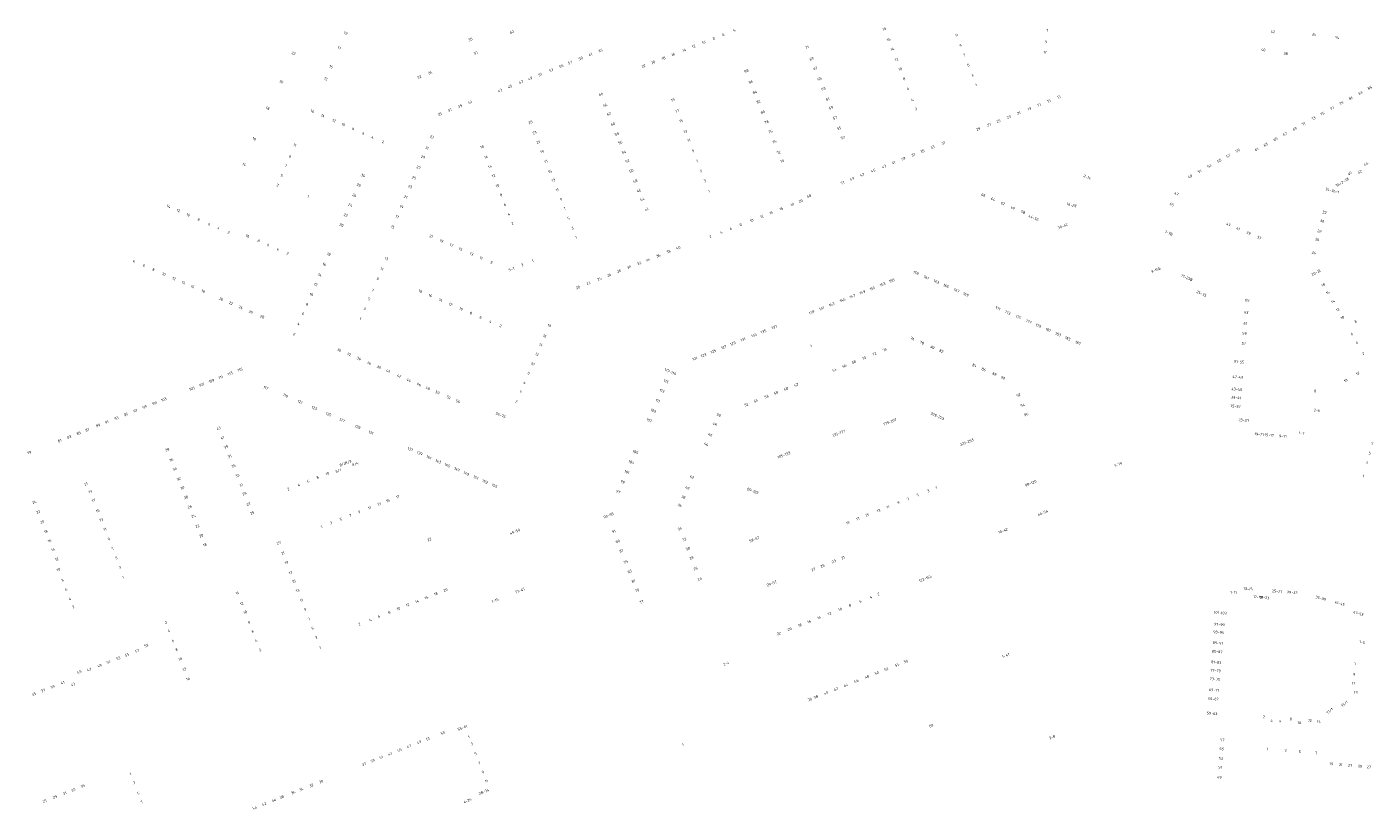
# Model space of a CAD drawing. Extents: x 150256 to 156914, y 461459 to 469481.
# Tile 365 of 656: x 154685 to 155362, y 464939 to 465332. Entities that reach past the tile are written whole.
import ezdxf
from ezdxf.enums import TextEntityAlignment as Align

# ---------------------------------------------------------------- set-up
doc = ezdxf.new("R2010")
doc.units = 0
doc.header["$LTSCALE"] = 0.75
doc.layers.add('B-RO-OG-BEBOUWING-T18', color=1, linetype='CONTINUOUS', lineweight=18)
doc.styles.add('NLCS-ISO-M200-T18', font='NLCS-ISO.ttf', dxfattribs={"height": 360})

msp = doc.modelspace()

# ---------------------------------------------------------------- texts
at = {"layer": 'B-RO-OG-BEBOUWING-T18', "style": 'NLCS-ISO-M200-T18'}
for s, rotation, p in [('19', 336.5, (154845.426, 465328.866)), ('35', 21.6, (154908.077, 465325.721)), ('62', 21.6, (154928.945, 465329.408)), ('8', 21.6, (155030.44, 465326.243)), ('6', 21.6, (155035.209, 465328.128)), ('4', 21.6, (155040.806, 465330.341)), ('18', 21.6, (155116.193, 465330.913)), ('16', 21.6, (155118.28, 465325.634)), ('11', 21.6, (155152.41, 465327.834)), ('7', 354.5, (155197.968, 465330.246)), ('42', 354.5, (155311.423, 465329.602)), ('36', 354.4, (155332.052, 465328.261)), ('34', 354.4, (155343.569, 465326.621)), ('22', 336.6, (154819.286, 465318.781)), ('17', 336.5, (154842.209, 465321.445)), ('37', 21.6, (154910.832, 465318.76)), ('61', 21.6, (154968.469, 465318.121)), ('63', 21.6, (154973.569, 465320.141)), ('16', 21.6, (155010.043, 465318.178)), ('14', 21.6, (155015.579, 465320.367)), ('12', 21.6, (155020.339, 465322.249)), ('10', 21.6, (155025.36, 465324.234)), ('71', 21.6, (155077.352, 465321.704)), ('14', 21.6, (155120.189, 465320.804)), ('9', 21.6, (155154.494, 465322.562)), ('11', 354.5, (155196.908, 465319.233)), ('9', 354.5, (155197.412, 465324.47)), ('40', 354.6, (155306.598, 465320.496)), ('38', 354.4, (155317.887, 465318.641)), ('15', 336.5, (154838.117, 465312)), ('55', 21.6, (154953.826, 465312.321)), ('57', 21.6, (154958.176, 465314.044)), ('59', 21.6, (154963.586, 465316.187)), ('22', 21.6, (154995.2, 465312.309)), ('20', 21.6, (154999.969, 465314.194)), ('18', 21.6, (155005.213, 465316.268)), ('69', 21.6, (155079.612, 465315.985)), ('67', 21.5, (155081.519, 465311.159)), ('12', 21.6, (155122.223, 465315.658)), ('7', 21.5, (155156.353, 465317.858)), ('5', 21.6, (155158.334, 465312.845)), ('20', 336.7, (154813.102, 465304.478)), ('13', 336.5, (154835.488, 465305.941)), ('32', 21.5, (154882.396, 465306.804)), ('34', 21.5, (154887.966, 465309.003)), ('47', 21.6, (154933.561, 465304.294)), ('49', 21.6, (154938.179, 465306.123)), ('51', 21.6, (154943.168, 465308.099)), ('53', 21.6, (154948.684, 465310.283)), ('88', 21.6, (155046.825, 465309.932)), ('86', 21.6, (155048.998, 465304.435)), ('65', 21.6, (155083.586, 465305.931)), ('10', 21.6, (155124.159, 465310.763)), ('8', 21.6, (155126.091, 465305.877)), ('3', 21.5, (155160.436, 465307.526)), ('43', 21.6, (154922.92, 465300.079)), ('45', 21.6, (154927.939, 465302.066)), ('66', 21.5, (154973.808, 465298.144)), ('84', 21.6, (155051.08, 465299.17)), ('63', 21.6, (155085.528, 465301.018)), ('6', 21.6, (155128.05, 465300.92)), ('1', 21.5, (155162.285, 465302.847)), ('83', 28.9, (155355.361, 465298.8)), ('85', 28.1, (155360.113, 465301.402)), ('18', 336.5, (154806.211, 465291.212)), ('39', 21.6, (154902.901, 465292.16)), ('41', 21.6, (154907.969, 465294.165)), ('64', 21.5, (154975.955, 465292.704)), ('19', 21.6, (155009.888, 465295.28)), ('82', 21.6, (155052.936, 465294.475)), ('61', 21.6, (155087.617, 465295.733)), ('59', 21.6, (155089.341, 465291.369)), ('4', 21.6, (155130.239, 465295.384)), ('19', 21.7, (155189.055, 465290.849)), ('17', 21.7, (155193.949, 465292.793)), ('15', 21.7, (155198.902, 465294.76)), ('13', 21.7, (155203.889, 465296.741)), ('77', 28.8, (155341.169, 465291.041)), ('79', 28.8, (155345.854, 465293.621)), ('81', 28.9, (155350.553, 465296.139)), ('16', 336.5, (154828.719, 465289.654)), ('14', 336.5, (154833.983, 465287.369)), ('12', 336.5, (154839.556, 465284.949)), ('35', 21.6, (154892.696, 465288.122)), ('37', 21.6, (154897.749, 465290.122)), ('25', 21.6, (154938.334, 465284.045)), ('62', 21.5, (154977.686, 465288.315)), ('17', 21.6, (155012.098, 465289.691)), ('15', 21.6, (155014.029, 465284.809)), ('80', 21.6, (155055.063, 465289.096)), ('78', 21.6, (155056.997, 465284.204)), ('57', 21.5, (155091.334, 465286.327)), ('2', 21.6, (155132.039, 465290.83)), ('25', 21.7, (155173.498, 465284.669)), ('23', 21.7, (155178.692, 465286.732)), ('21', 21.7, (155183.644, 465288.699)), ('73', 28.4, (155331.862, 465286.023)), ('75', 28.4, (155336.266, 465288.408)), ('10', 336.5, (154844.26, 465282.906)), ('8', 336.5, (154849.157, 465280.779)), ('6', 336.5, (154854.38, 465278.512)), ('23', 21.6, (154940.396, 465278.837)), ('60', 21.5, (154979.717, 465283.168)), ('58', 21.5, (154981.692, 465278.164)), ('13', 21.6, (155016.147, 465279.454)), ('76', 21.6, (155058.89, 465279.415)), ('55', 21.6, (155093.401, 465281.098)), ('29', 21.7, (155163.304, 465280.619)), ('27', 21.7, (155168.692, 465282.76)), ('67', 28.6, (155317.534, 465278.185)), ('69', 28.6, (155322.364, 465280.811)), ('71', 28.6, (155326.834, 465283.252)), ('16', 336.5, (154799.544, 465275.788)), ('11', 336.7, (154819.888, 465272.57)), ('4', 336.5, (154858.941, 465276.531)), ('2', 336.5, (154864.23, 465274.234)), ('31', 336.6, (154886.273, 465271.21)), ('33', 336.6, (154888.67, 465276.757)), ('18', 21.6, (154914.008, 465271.66)), ('21', 21.6, (154942.288, 465274.061)), ('56', 21.5, (154983.376, 465273.896)), ('11', 21.6, (155017.913, 465274.99)), ('74', 21.6, (155060.907, 465274.315)), ('53', 21.6, (155095.266, 465276.379)), ('33', 21.5, (155140.42, 465271.568)), ('31', 21.5, (155145.812, 465273.697)), ('63', 28.6, (155307.744, 465272.851)), ('65', 28.6, (155312.766, 465275.59)), ('9', 336.7, (154817.397, 465266.8)), ('29', 336.6, (154884.305, 465266.655)), ('16', 21.6, (154916.018, 465266.576)), ('19', 21.6, (154944.164, 465269.324)), ('17', 21.6, (154946.129, 465264.36)), ('54', 21.5, (154985.288, 465269.051)), ('52', 21.5, (154987.065, 465264.546)), ('9', 21.6, (155020.011, 465269.686)), ('7', 21.6, (155022.035, 465264.567)), ('72', 21.6, (155063.061, 465268.865)), ('70', 21.6, (155064.795, 465264.479)), ('41', 21.5, (155120.747, 465263.799)), ('39', 21.5, (155125.692, 465265.752)), ('37', 21.5, (155130.77, 465267.757)), ('35', 21.5, (155135.257, 465269.529)), ('55', 28.6, (155284.421, 465264.793)), ('57', 28.6, (155288.968, 465267.271)), ('59', 28.6, (155293.726, 465269.863)), ('61', 28.6, (155303.221, 465270.381)), ('14', 336.2, (154794.438, 465262.88)), ('5', 336.7, (154813.308, 465257.324)), ('7', 336.7, (154815.431, 465262.245)), ('30', 336.5, (154854.12, 465257.329)), ('27', 336.6, (154882.002, 465261.325)), ('14', 21.6, (154917.897, 465261.826)), ('12', 21.6, (154919.747, 465257.146)), ('15', 21.6, (154948.126, 465259.317)), ('50', 21.5, (154988.982, 465259.69)), ('5', 21.6, (155024.025, 465259.538)), ('47', 21.5, (155105.127, 465257.631)), ('45', 21.5, (155110.568, 465259.78)), ('43', 21.5, (155115.896, 465261.883)), ('51', 28.6, (155274.562, 465259.422)), ('53', 28.6, (155279.539, 465262.133)), ('40', 30.1, (155349.946, 465258.339)), ('42', 30.3, (155355.079, 465259.135)), ('44', 30.1, (155358.216, 465263.135)), ('3', 336.7, (154811.226, 465252.5)), ('28', 336.6, (154852.042, 465252.536)), ('23', 336.6, (154877.856, 465251.734)), ('25', 336.6, (154879.778, 465256.179)), ('10', 21.6, (154921.706, 465252.19)), ('13', 21.6, (154949.863, 465254.932)), ('48', 21.5, (154991.014, 465254.539)), ('3', 21.6, (155025.969, 465254.624)), ('51', 21.5, (155095.115, 465253.678)), ('49', 21.5, (155099.964, 465255.592)), ('2-14', 336.3, (155218.109, 465256.487)), ('49', 28.6, (155269.811, 465256.834)), ('34-36/1', 345.1, (155341.208, 465249.775)), ('36/2-38', 30.2, (155346.223, 465253.976)), ('1', 336.2, (154826.652, 465246.836)), ('26', 336.6, (154849.809, 465247.384)), ('21', 336.6, (154875.614, 465246.544)), ('8', 21.6, (154923.545, 465247.537)), ('11', 21.6, (154951.778, 465250.097)), ('9', 21.6, (154953.645, 465245.383)), ('46', 21.5, (154992.896, 465249.77)), ('44', 21.5, (154994.591, 465245.475)), ('1', 21.6, (155028.044, 465249.378)), ('20', 21.6, (155074.116, 465244.48)), ('68', 21.6, (155078.321, 465246.976)), ('66', 336.6, (155165.913, 465247.515)), ('64', 336.6, (155170.802, 465245.402)), ('47', 336.6, (155262.989, 465248.198)), ('14', 336.5, (154756.418, 465241.855)), ('12', 336.5, (154761.391, 465239.693)), ('10', 336.5, (154766.316, 465237.553)), ('22', 336.6, (154845.478, 465237.392)), ('24', 336.5, (154847.726, 465242.579)), ('19', 336.6, (154873.487, 465241.624)), ('6', 21.6, (154925.485, 465242.631)), ('4', 21.6, (154927.359, 465237.892)), ('7', 21.6, (154955.487, 465240.731)), ('42', 21.9, (154996.612, 465240.367)), ('12', 21.6, (155054.627, 465236.767)), ('14', 21.6, (155059.365, 465238.642)), ('16', 21.6, (155064.418, 465240.642)), ('18', 21.6, (155069.831, 465242.784)), ('62', 336.6, (155175.735, 465243.27)), ('60', 336.6, (155180.733, 465241.11)), ('58', 336.6, (155185.878, 465238.886)), ('16-28', 345.3, (155210.285, 465242.539)), ('45', 336.6, (155260.621, 465242.734)), ('32', 345.2, (155337.346, 465238.799)), ('8', 336.5, (154771.605, 465235.254)), ('6', 336.5, (154776.9, 465232.953)), ('4', 336.5, (154781.593, 465230.913)), ('20', 336.5, (154843.344, 465232.469)), ('15', 336.6, (154869.096, 465231.463)), ('17', 336.6, (154871.297, 465236.555)), ('2', 21.6, (154929.201, 465233.234)), ('5', 21.6, (154957.416, 465235.861)), ('3', 21.6, (154959.389, 465230.879)), ('6', 21.6, (155038.965, 465230.569)), ('8', 21.6, (155043.957, 465232.544)), ('10', 21.6, (155049.455, 465234.72)), ('44-56', 336.6, (155191.157, 465236.051)), ('30-42', 22.8, (155205.831, 465231.868)), ('43', 336.5, (155289.095, 465232.754)), ('41', 336.6, (155293.924, 465230.661)), ('30', 345.2, (155336.194, 465234.446)), ('2', 336.5, (154786.609, 465228.733)), ('10', 336.6, (154796.103, 465226.913)), ('8', 336.6, (154801.707, 465224.484)), ('21', 336.5, (154888.403, 465226.72)), ('19', 336.5, (154893.631, 465224.447)), ('1', 21.6, (154961.255, 465226.166)), ('2', 21.6, (155028.848, 465226.565)), ('4', 21.6, (155034.286, 465228.717)), ('1-7B', 336.8, (155259.147, 465228.341)), ('39', 336.5, (155299.193, 465228.377)), ('37', 336.6, (155304.47, 465226.09)), ('26', 345.2, (155333.756, 465225.183)), ('28', 345.2, (155334.841, 465229.296)), ('6', 336.6, (154806.521, 465222.398)), ('4', 336.6, (154811.413, 465220.278)), ('2', 336.6, (154816.266, 465218.176)), ('18', 336.6, (154836.987, 465217.789)), ('17', 336.5, (154898.597, 465222.288)), ('15', 336.5, (154903.158, 465220.305)), ('13', 336.5, (154908.729, 465217.882)), ('36', 21.6, (155002.546, 465217.031)), ('38', 21.6, (155007.731, 465219.082)), ('40', 21.6, (155012.578, 465220.999)), ('24', 345.2, (155331.993, 465218.468)), ('4', 336.6, (154739.061, 465214.242)), ('6', 336.6, (154744.045, 465212.082)), ('8', 336.6, (154748.79, 465210.026)), ('16', 336.6, (154834.764, 465212.661)), ('11', 336.7, (154863.665, 465210.282)), ('13', 336.7, (154865.935, 465215.546)), ('11', 336.5, (154913.495, 465215.811)), ('9', 336.5, (154918.682, 465213.556)), ('5-7', 21.7, (154928.855, 465210.262)), ('3', 21.7, (154934.152, 465212.37)), ('1', 21.7, (154939.428, 465214.469)), ('30', 21.6, (154987.806, 465211.201)), ('32', 21.6, (154992.866, 465213.203)), ('34', 21.6, (154997.32, 465214.965)), ('9-15B', 21.8, (155252.628, 465209.84)), ('10', 336.6, (154754.054, 465207.744)), ('12', 336.6, (154759.142, 465205.539)), ('14', 336.6, (154763.998, 465203.435)), ('14', 336.5, (154832.471, 465207.369)), ('9', 336.7, (154861.538, 465205.351)), ('22', 21.6, (154967.506, 465203.173)), ('24', 21.6, (154973.007, 465205.349)), ('26', 21.6, (154977.832, 465207.257)), ('28', 21.6, (154982.803, 465209.223)), ('155', 21.6, (155119.952, 465204.491)), ('159', 336.6, (155132.077, 465208.378)), ('161', 336.6, (155137.275, 465206.132)), ('163', 336.6, (155142.262, 465203.978)), ('17-23B', 336.7, (155268.2, 465205.928)), ('20-22', 29.5, (155333.16, 465208.6)), ('16', 336.5, (154768.524, 465201.473)), ('18', 336.6, (154773.864, 465199.158)), ('10', 336.6, (154828.204, 465197.525)), ('12', 336.6, (154830.385, 465202.556)), ('7', 336.7, (154859.092, 465199.681)), ('18', 336.6, (154882.971, 465199.144)), ('16', 336.6, (154887.961, 465196.984)), ('20', 21.6, (154962.184, 465201.068)), ('147', 21.5, (155100.14, 465196.664)), ('149', 21.5, (155105.137, 465198.638)), ('151', 21.5, (155110.075, 465200.589)), ('153', 21.5, (155115.268, 465202.641)), ('165', 336.6, (155147.199, 465201.845)), ('167', 336.6, (155152.454, 465199.574)), ('169', 336.6, (155157.145, 465197.547)), ('25-35', 336.4, (155275.56, 465197.943)), ('18', 30.4, (155336.734, 465202.347)), ('16', 30.4, (155339.001, 465198.476)), ('20', 336.7, (154782.93, 465195.21)), ('22', 336.7, (154787.758, 465193.13)), ('24', 336.7, (154792.717, 465190.993)), ('8', 336.6, (154826.069, 465192.598)), ('3', 336.7, (154855.065, 465190.344)), ('5', 336.7, (154857.191, 465195.274)), ('14', 336.6, (154893.244, 465194.697)), ('12', 336.6, (154898.188, 465192.557)), ('10', 336.6, (154903.427, 465190.289)), ('141', 21.5, (155084.672, 465190.553)), ('143', 21.5, (155089.668, 465192.528)), ('145', 21.5, (155095.198, 465194.712)), ('171', 336.7, (155173.307, 465190.563)), ('65', 355.2, (155298.566, 465194.662)), ('14', 30.1, (155341.59, 465194.062)), ('12', 30.1, (155343.968, 465189.953)), ('26', 336.7, (154797.8, 465188.803)), ('28', 336.7, (154803.494, 465186.35)), ('6', 336.5, (154824.031, 465187.895)), ('1', 336.7, (154852.902, 465185.329)), ('8', 336.6, (154908.389, 465188.141)), ('6', 336.6, (154913.315, 465186.009)), ('4', 336.6, (154918.179, 465183.903)), ('139', 21.5, (155079.614, 465188.555)), ('173', 336.7, (155178.215, 465188.444)), ('175', 336.7, (155183.589, 465186.124)), ('177', 336.6, (155188.787, 465183.879)), ('61', 355.2, (155297.583, 465182.991)), ('63', 355.2, (155298.054, 465188.579)), ('10', 30, (155346.313, 465185.922)), ('8', 29.9, (155353.007, 465183.964)), ('2', 336.6, (154819.552, 465177.561)), ('4', 336.6, (154821.786, 465182.715)), ('2', 336.6, (154923.264, 465181.703)), ('16', 336.6, (154945.524, 465176.649)), ('18', 336.6, (154947.793, 465181.893)), ('133', 21.7, (155050.641, 465177.048)), ('135', 21.6, (155055.413, 465178.942)), ('137', 21.7, (155060.792, 465181.076)), ('179', 336.7, (155193.583, 465181.808)), ('181', 336.7, (155198.476, 465179.695)), ('183', 336.7, (155203.471, 465177.539)), ('59', 355.2, (155297.16, 465177.984)), ('6', 30.2, (155351.076, 465177.673)), ('30', 336.6, (154842.222, 465169.606)), ('14', 336.6, (154943.629, 465172.269)), ('125', 21.7, (155030.189, 465168.932)), ('127', 21.7, (155035.522, 465171.049)), ('129', 21.6, (155040.037, 465172.84)), ('131', 21.7, (155045.12, 465174.857)), ('1', 21.5, (155079.36, 465171.66)), ('74', 21.7, (155116.464, 465169.756)), ('76', 336.5, (155130.304, 465175.348)), ('78', 336.5, (155135.061, 465173.283)), ('80', 336.5, (155140.311, 465171.003)), ('82', 336.5, (155144.785, 465169.061)), ('185', 336.7, (155208.341, 465175.435)), ('187', 336.7, (155213.491, 465173.212)), ('57', 355.2, (155296.731, 465172.887)), ('4', 30.2, (155353.588, 465173.354)), ('32', 336.6, (154847.173, 465167.464)), ('34', 336.6, (154852.133, 465165.317)), ('36', 336.6, (154857.214, 465163.119)), ('10', 336.6, (154939.46, 465162.633)), ('12', 336.6, (154941.561, 465167.49)), ('121', 21.7, (155020.913, 465165.252)), ('123', 21.7, (155025.279, 465166.984)), ('68', 21.7, (155100.774, 465163.528)), ('70', 21.7, (155105.945, 465165.58)), ('72', 21.7, (155111.174, 465167.656)), ('51-55', 355.2, (155294.441, 465163.699)), ('2', 30.1, (155356.772, 465167.845)), ('111', 21.6, (154782.661, 465155.907)), ('113', 21.6, (154787.398, 465157.779)), ('115', 21.6, (154792.373, 465159.745)), ('38', 336.6, (154862.071, 465161.017)), ('40', 336.6, (154866.722, 465159.005)), ('42', 336.6, (154872.302, 465156.59)), ('8', 336.6, (154937.45, 465157.987)), ('117-119', 336.6, (155008.571, 465158.65)), ('64', 21.7, (155091.104, 465159.69)), ('66', 21.7, (155096.064, 465161.659)), ('84', 336.6, (155161.407, 465161.855)), ('86', 336.6, (155166.1, 465159.827)), ('88', 336.6, (155171.486, 465157.499)), ('90', 336.6, (155175.826, 465155.623)), ('47-49', 355.2, (155293.795, 465155.985)), ('12', 29.6, (155354.069, 465157.844)), ('105', 21.6, (154768.132, 465150.165)), ('107', 21.6, (154773.133, 465152.141)), ('109', 21.6, (154778.054, 465154.086)), ('117', 336.2, (154805.306, 465150.621)), ('44', 336.6, (154877.171, 465154.483)), ('46', 336.6, (154882.342, 465152.246)), ('48', 336.6, (154886.713, 465150.355)), ('6', 336.6, (154935.375, 465153.193)), ('113', 336.6, (155004.438, 465149.091)), ('115', 336.6, (155006.485, 465153.825)), ('60', 21.6, (155066.807, 465150.106)), ('62', 21.6, (155071.909, 465152.126)), ('43-45', 355.2, (155293.284, 465149.888)), ('8', 355, (155332.65, 465149.02)), ('10', 30.3, (155347.97, 465154.294)), ('101', 21.6, (154749.391, 465142.881)), ('103', 21.6, (154754.046, 465144.722)), ('119', 336.6, (154815.209, 465146.696)), ('121', 336.5, (154822.499, 465143.534)), ('50', 336.6, (154891.54, 465148.266)), ('52', 336.6, (154897.245, 465145.797)), ('54', 336.6, (154901.924, 465143.773)), ('2', 336.6, (154931.303, 465143.779)), ('4', 336.6, (154933.526, 465148.918)), ('111', 336.6, (155002.291, 465144.123)), ('52', 21.6, (155046.793, 465142.184)), ('54', 21.6, (155051.658, 465144.11)), ('56', 21.6, (155057.016, 465146.231)), ('58', 21.6, (155061.719, 465148.092)), ('92', 21.5, (155183.599, 465146.931)), ('39-41', 355.2, (155292.934, 465145.702)), ('93', 21.6, (154730.29, 465135.327)), ('95', 21.6, (154734.977, 465137.18)), ('97', 21.6, (154739.814, 465139.093)), ('99', 21.6, (154744.412, 465140.911)), ('123', 336.6, (154829.699, 465140.413)), ('125', 336.5, (154836.855, 465137.306)), ('56-76', 336.6, (154923.379, 465136.917)), ('109', 336.6, (155000.109, 465139.075)), ('50', 336.7, (155032.938, 465136.94)), ('209-223', 335.9, (155142.829, 465136.368)), ('94', 21.5, (155185.604, 465141.856)), ('96', 21.6, (155187.453, 465137.176)), ('35-37', 355.2, (155292.57, 465141.365)), ('2-6', 355, (155333.59, 465139.334)), ('87', 21.6, (154715.648, 465129.536)), ('89', 21.6, (154721.039, 465131.668)), ('91', 21.6, (154725.409, 465133.396)), ('43', 21.6, (154781.568, 465130.273)), ('127', 336.6, (154843.635, 465134.368)), ('129', 336.5, (154851.483, 465130.967)), ('107', 336.6, (154998.039, 465134.287)), ('48', 336.7, (155030.966, 465132.371)), ('135-177', 21.4, (155093.195, 465127.735)), ('179-207', 21.5, (155118.986, 465133.467)), ('23-33', 355.3, (155296.748, 465134.344)), ('81', 21.6, (154701.716, 465124.026)), ('83', 21.6, (154706.45, 465125.898)), ('85', 21.6, (154711.278, 465127.808)), ('41', 21.6, (154783.464, 465125.482)), ('131', 336.5, (154858.126, 465128.087)), ('44', 336.7, (155026.61, 465122.275)), ('46', 336.7, (155028.681, 465127.074)), ('225-253', 21.7, (155157.579, 465123.262)), ('19-21', 355.2, (155304.498, 465127.248)), ('15-17', 355.2, (155309.522, 465126.828)), ('9-13', 355.2, (155316.45, 465126.249)), ('1-7', 354.9, (155325.85, 465127.848)), ('7', 345, (155361.313, 465122.43)), ('79', 21.6, (154686.423, 465118.013)), ('38', 21.6, (154755.751, 465119.506)), ('39', 21.6, (154785.282, 465120.887)), ('37', 21.6, (154787.185, 465116.08)), ('137', 336.6, (154877.909, 465119.741)), ('139', 336.6, (154882.619, 465117.7)), ('141', 336.6, (154887.282, 465115.68)), ('105', 336.5, (154991.107, 465118.308)), ('105-133', 21.6, (155065.666, 465116.811)), ('5', 345.2, (155360.066, 465117.782)), ('36', 21.6, (154757.784, 465114.365)), ('34', 21.6, (154759.558, 465109.88)), ('35', 21.6, (154789.061, 465111.338)), ('8/1', 21.5, (154841.74, 465108.91)), ('8/2', 21.5, (154843.939, 465112.18)), ('8/3', 21.5, (154846.692, 465113.267)), ('8/4', 21.7, (154850.22, 465112.33)), ('143', 336.6, (154891.922, 465113.669)), ('145', 336.6, (154896.558, 465111.66)), ('147', 336.6, (154901.425, 465109.551)), ('101', 336.5, (154986.748, 465108.271)), ('103', 336.5, (154988.912, 465113.254)), ('1-79', 21.5, (155233.677, 465112.093)), ('3', 345.2, (155358.815, 465113.065)), ('21', 21.6, (154714.926, 465102.306)), ('32', 21.6, (154761.563, 465104.809)), ('33', 21.6, (154790.983, 465106.482)), ('31', 21.6, (154792.859, 465101.741)), ('4', 21.7, (154821.857, 465101.805)), ('6', 21.7, (154826.596, 465103.689)), ('8', 21.7, (154831.334, 465105.573)), ('10', 21.7, (154836.204, 465107.508)), ('149', 336.6, (154906.057, 465107.544)), ('151', 336.6, (154910.83, 465105.476)), ('153', 336.5, (154915.462, 465103.469)), ('155', 336.6, (154920.247, 465101.395)), ('99', 336.5, (154984.616, 465103.362)), ('42', 336.7, (155019.473, 465105.824)), ('98-120', 21.6, (155189.672, 465102.643)), ('1', 344.8, (155356.95, 465106.263)), ('19', 21.6, (154717, 465098.36)), ('30', 21.6, (154763.337, 465100.321)), ('28', 21.6, (154765.226, 465095.545)), ('29', 21.6, (154794.56, 465097.443)), ('2', 21.7, (154816.622, 465099.724)), ('17', 21.5, (154871.668, 465095.848)), ('97', 336.5, (154982.427, 465098.321)), ('38', 336.7, (155015.109, 465095.718)), ('40', 336.7, (155017.136, 465100.411)), ('89-103', 337.4, (155050.009, 465098.768)), ('5', 21.6, (155132.963, 465096.712)), ('3', 21.6, (155138.202, 465098.789)), ('1', 21.6, (155142.321, 465100.423)), ('24', 21.6, (154688.973, 465093.072)), ('22', 21.6, (154690.873, 465088.272)), ('17', 21.6, (154718.742, 465093.96)), ('15', 21.6, (154720.787, 465088.796)), ('26', 21.6, (154767.084, 465090.846)), ('27', 21.6, (154796.685, 465092.073)), ('9', 21.5, (154852.256, 465088.201)), ('11', 21.5, (154857.447, 465090.246)), ('13', 21.5, (154862.298, 465092.157)), ('15', 21.5, (154866.67, 465093.879)), ('36', 336.7, (155013.322, 465091.577)), ('13', 21.6, (155113.227, 465088.886)), ('11', 21.6, (155117.887, 465090.733)), ('9', 21.6, (155123.213, 465092.846)), ('7', 21.6, (155127.969, 465094.731)), ('44-54', 21.5, (155195.738, 465087.754)), ('20', 21.6, (154692.855, 465083.267)), ('13', 21.6, (154722.61, 465084.19)), ('24', 21.6, (154768.976, 465086.061)), ('25', 21.6, (154798.417, 465087.696)), ('3', 21.5, (154838.099, 465082.623)), ('5', 21.5, (154843.033, 465084.567)), ('7', 21.5, (154847.884, 465086.478)), ('93-95', 21.6, (154977.599, 465086.444)), ('19', 21.6, (155097.755, 465082.751)), ('17', 21.6, (155102.898, 465084.79)), ('15', 21.6, (155107.557, 465086.638)), ('18', 21.6, (154694.788, 465078.382)), ('11', 21.6, (154724.473, 465079.484)), ('9', 21.6, (154726.411, 465074.591)), ('22', 21.6, (154770.967, 465081.028)), ('20', 21.6, (154772.842, 465076.287)), ('1', 21.5, (154833.337, 465080.747)), ('22', 21.5, (154887.51, 465074.41)), ('49-59', 21.5, (154930.459, 465078.297)), ('91', 21.6, (154980.196, 465078.379)), ('34', 21.5, (155013.438, 465079.808)), ('32', 21.5, (155015.565, 465074.398)), ('59-87', 21.5, (155050.802, 465074.456)), ('10-42', 21.5, (155175.811, 465078.739)), ('16', 21.6, (154696.631, 465073.729)), ('14', 21.6, (154698.396, 465069.27)), ('7', 21.6, (154728.345, 465069.706)), ('18', 21.6, (154774.661, 465071.685)), ('23', 21.5, (154811.803, 465072.696)), ('89', 21.6, (154982.171, 465073.386)), ('87', 21.6, (154984.014, 465068.725)), ('30', 21.5, (155017.395, 465069.744)), ('12', 21.6, (154700.317, 465064.417)), ('5', 21.6, (154730.182, 465065.065)), ('21', 21.5, (154813.843, 465067.531)), ('19', 21.5, (154815.727, 465062.76)), ('85', 21.6, (154986.211, 465063.166)), ('28', 21.5, (155019.226, 465065.087)), ('25', 21.5, (155085.045, 465061.129)), ('23', 21.5, (155090.764, 465063.386)), ('21', 21.5, (155095.356, 465065.198)), ('10', 21.6, (154701.052, 465059.23)), ('3', 21.6, (154732.021, 465060.421)), ('1', 21.6, (154733.538, 465055.361)), ('17', 21.5, (154817.777, 465057.571)), ('83', 21.6, (154988.14, 465058.288)), ('26', 21.5, (155021.309, 465059.789)), ('24', 21.5, (155023.352, 465054.593)), ('27', 21.5, (155080.485, 465059.33)), ('122-154', 21.5, (155136.709, 465054.734)), ('8', 21.6, (154703.156, 465053.914)), ('6', 21.6, (154705.007, 465049.233)), ('14', 21.5, (154791.092, 465047.512)), ('15', 21.5, (154819.445, 465053.347)), ('13', 21.5, (154821.288, 465048.68)), ('20', 21.6, (154895.684, 465048.983)), ('17-47', 21.7, (154933.089, 465048.717)), ('81', 21.6, (154990.04, 465053.486)), ('79', 21.6, (154991.904, 465048.77)), ('29-57', 21.2, (155059.545, 465052.249)), ('1-11', 355.5, (155291.626, 465047.741)), ('13-15', 355.4, (155298.955, 465049.549)), ('25-27', 355.4, (155313.6, 465048.356)), ('29-33', 355.4, (155321.152, 465047.741)), ('4', 21.6, (154706.868, 465044.531)), ('12', 21.5, (154793.194, 465042.171)), ('11', 21.5, (154823.219, 465043.791)), ('12', 21.6, (154876.599, 465041.426)), ('14', 21.6, (154881.264, 465043.273)), ('16', 21.6, (154886.033, 465045.161)), ('18', 21.6, (154890.743, 465047.026)), ('1-15', 21.7, (154920.512, 465043.721)), ('77', 21.6, (154994.184, 465043.004)), ('8', 21.6, (155098.889, 465041.239)), ('6', 21.6, (155104.13, 465043.312)), ('4', 21.6, (155109.318, 465045.365)), ('2', 21.6, (155113.282, 465046.934)), ('17-19', 355.4, (155303.862, 465045.446)), ('21-23', 355.4, (155307.206, 465045.173)), ('35-39', 344.8, (155335.474, 465044.855)), ('41-45', 344.8, (155344.991, 465042.274)), ('2', 21.6, (154708.481, 465040.454)), ('10', 21.5, (154794.915, 465037.799)), ('9', 21.5, (154825.051, 465039.155)), ('7', 21.5, (154826.92, 465034.421)), ('4', 21.6, (154857.874, 465034.011)), ('6', 21.6, (154862.213, 465035.729)), ('8', 21.6, (154867.353, 465037.765)), ('10', 21.6, (154872.018, 465039.612)), ('14', 21.6, (155083.421, 465035.117)), ('12', 21.6, (155088.566, 465037.153)), ('10', 21.6, (155093.899, 465039.264)), ('101-103', 355.4, (155284.977, 465037.525)), ('47-53', 344.4, (155354.318, 465037.249)), ('2', 21.5, (154755.08, 465032.609)), ('4', 21.5, (154756.692, 465028.517)), ('8', 21.5, (154796.883, 465032.798)), ('6', 21.5, (154798.679, 465028.234)), ('5', 21.5, (154828.765, 465029.75)), ('2', 21.6, (154852.369, 465031.831)), ('22', 21.6, (155063.108, 465027.079)), ('20', 21.6, (155068.583, 465029.245)), ('18', 21.6, (155073.716, 465031.277)), ('16', 21.6, (155078.335, 465033.105)), ('93-95', 355.4, (155284.183, 465027.754)), ('97-99', 355.4, (155284.499, 465031.639)), ('59', 21.6, (154745.249, 465021.074)), ('6', 21.5, (154758.707, 465023.397)), ('4', 21.5, (154800.518, 465023.562)), ('3', 21.5, (154830.609, 465025.083)), ('89-91', 355.4, (155283.743, 465022.347)), ('1-5', 344.9, (155356.29, 465022.694)), ('53', 21.6, (154731.175, 465014.686)), ('55', 21.6, (154735.588, 465016.432)), ('57', 21.6, (154740.621, 465018.422)), ('8', 21.5, (154760.423, 465019.038)), ('10', 21.5, (154762.316, 465014.232)), ('2', 21.5, (154802.377, 465018.839)), ('1', 21.5, (154832.63, 465019.963)), ('1-47', 21.6, (155177.246, 465016.107)), ('85-87', 355.4, (155283.391, 465018.023)), ('45', 21.6, (154711.612, 465007.766)), ('47', 21.6, (154716.621, 465008.93)), ('49', 21.6, (154721.735, 465010.952)), ('51', 21.6, (154726.214, 465012.724)), ('12', 21.5, (154764.333, 465009.109)), ('2-4', 21.5, (155036.709, 465012.067)), ('50', 21.6, (155112.315, 465007.281)), ('52', 21.6, (155117.136, 465009.188)), ('54', 21.6, (155122.572, 465011.338)), ('56', 21.6, (155127.018, 465013.097)), ('77-79', 355.4, (155282.615, 465008.469)), ('81-83', 355.4, (155282.956, 465012.668)), ('7', 355.4, (155352.722, 465011.843)), ('39', 21.6, (154698.143, 465000.338)), ('41', 21.6, (154703.248, 465002.357)), ('43', 21.5, (154708.303, 465001.499)), ('14', 21.5, (154766.217, 465004.323)), ('44', 21.6, (155096.769, 465001.133)), ('46', 21.6, (155102.111, 465003.245)), ('48', 21.6, (155107.398, 465005.337)), ('73-75', 355.4, (155282.27, 465004.222)), ('11', 355.3, (155351.916, 465002.075)), ('9', 355.3, (155352.285, 465006.548)), ('35', 21.6, (154688.806, 464996.646)), ('37', 21.6, (154693.283, 464998.416)), ('36', 21.6, (155078.798, 464994.025)), ('38', 21.6, (155081.747, 464995.191)), ('40', 21.6, (155086.897, 464997.228)), ('42', 21.6, (155091.783, 464999.161)), ('65-67', 355.4, (155281.461, 464994.279)), ('69-71', 355.4, (155281.819, 464998.682)), ('13', 355.3, (155353.034, 464997.478)), ('59-63', 355.4, (155280.865, 464986.947)), ('17/1', 40.3, (155340.004, 464988.178)), ('15/1', 39.8, (155347.405, 464991.783)), ('55-61', 21.7, (154904.135, 464979.733)), ('59', 21.6, (155139.761, 464980.794)), ('2', 355.5, (155306.826, 464985.221)), ('4', 355.5, (155310.791, 464983.391)), ('6', 355.5, (155315.164, 464983.048)), ('8', 355.4, (155320.399, 464984.128)), ('10', 355.4, (155324.691, 464982.262)), ('12', 355.1, (155329.997, 464983.356)), ('14', 355.8, (155334.528, 464982.962)), ('51', 21.6, (154886.734, 464974.162)), ('53', 21.6, (154894.215, 464977.126)), ('1', 21.5, (154907.387, 464975.149)), ('2-8', 21.6, (155200.457, 464975.031)), ('57', 355.4, (155286.025, 464973.615)), ('43', 21.6, (154867.638, 464966.596)), ('45', 21.6, (154872.474, 464968.512)), ('47', 21.6, (154877.208, 464970.388)), ('49', 21.6, (154882.365, 464972.431)), ('3', 21.5, (154908.793, 464971.586)), ('5', 21.5, (154910.738, 464966.659)), ('1', 21.2, (155014.957, 464971.241)), ('55', 355.4, (155285.667, 464969.143)), ('1', 355.4, (155308.813, 464969.017)), ('3', 355.4, (155317.746, 464968.29)), ('5', 355.4, (155324.96, 464967.703)), ('7', 355.4, (155333.179, 464967.034)), ('37', 21.6, (154854.705, 464961.472)), ('39', 21.6, (154858.997, 464963.173)), ('41', 21.6, (154863.274, 464964.867)), ('7', 21.5, (154912.593, 464961.96)), ('51', 355.4, (155284.926, 464959.871)), ('53', 355.4, (155285.277, 464964.264)), ('19', 355.4, (155340.692, 464961.601)), ('21', 355.3, (155345.51, 464961.194)), ('23', 355.3, (155350.241, 464960.804)), ('25', 355.4, (155355.233, 464960.393)), ('27', 355.4, (155359.685, 464960.035)), ('1', 21.5, (154737.34, 464956.513)), ('30', 21.6, (154833.053, 464952.689)), ('9', 21.5, (154914.367, 464957.464)), ('11', 21.5, (154916.174, 464952.887)), ('49', 355.4, (155284.521, 464954.806)), ('31', 21.6, (154704.286, 464946.847)), ('33', 21.6, (154708.558, 464948.539)), ('35', 21.6, (154713.358, 464950.44)), ('3', 21.5, (154739.082, 464952.1)), ('5', 21.5, (154741.151, 464946.862)), ('36', 21.6, (154819.071, 464947.156)), ('34', 21.6, (154823.126, 464948.761)), ('32', 21.6, (154828.212, 464950.773)), ('28-34', 21.7, (154914.894, 464947.554)), ('27', 21.6, (154694.212, 464942.858)), ('29', 21.6, (154699.265, 464944.859)), ('7', 21.5, (154742.921, 464942.379)), ('44', 21.6, (154799.635, 464939.465)), ('42', 21.6, (154804.479, 464941.383)), ('40', 21.6, (154809.383, 464943.323)), ('38', 21.6, (154813.298, 464944.872)), ('4-26', 21.7, (154906.657, 464943.079))]:
    msp.add_text(s, height=1.35, rotation=rotation, dxfattribs=at).set_placement(p, align=Align.MIDDLE)

doc.saveas('drawing.dxf')
